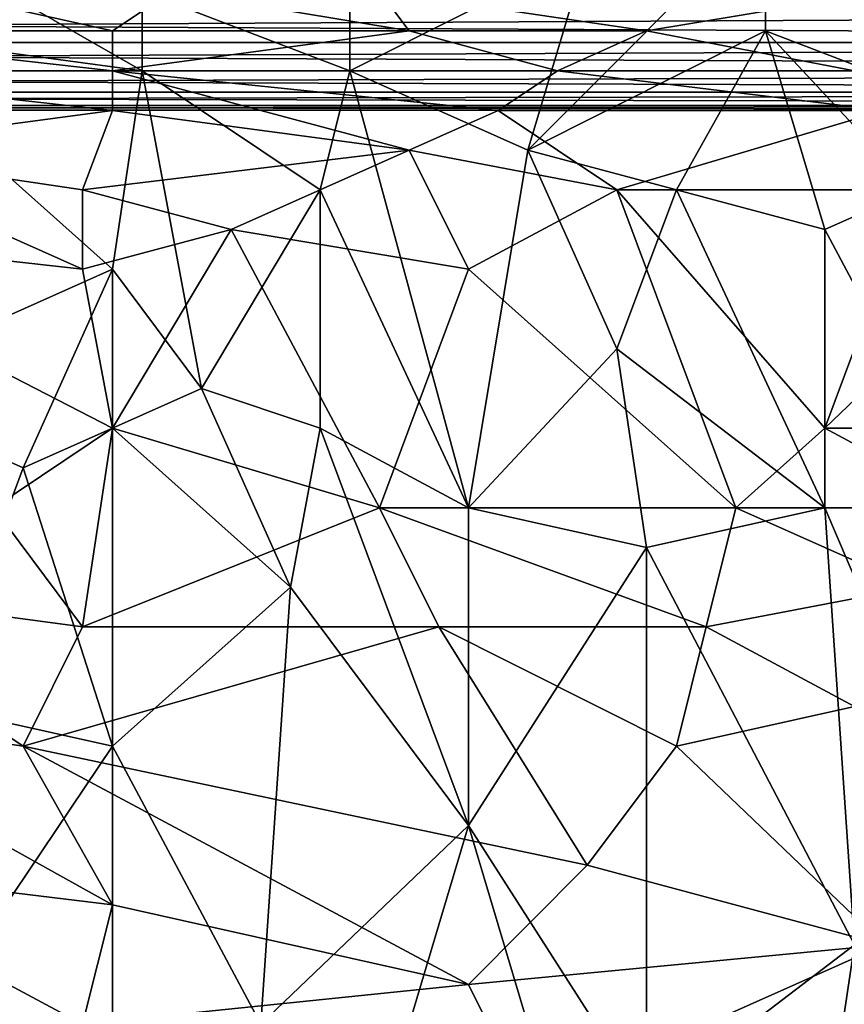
# Model space of a CAD drawing. Extents: x -160 to 10, y -10 to 160.
# Tile 279 of 450: x 0.0052 to 0.0419, y 0.11 to 0.1539. Entities that reach past the tile are written whole.
import ezdxf

# ---------------------------------------------------------------- set-up
doc = ezdxf.new("R2010")
doc.units = 0

msp = doc.modelspace()

# ---------------------------------------------------------------- linework, layer by layer
for points in [[(0.027793, 0.148046, 0.757354), (0.038365, 0.153353, 0.757552), (0.038365, 0.15866, 0.757117)], [(0.027793, 0.148046, 0.757354), (0.038365, 0.15866, 0.757117), (0.030436, 0.156891, 0.756868)], [(0.047615, 0.149815, 0.758491), (0.047615, 0.156891, 0.758008), (0.038365, 0.15866, 0.757117)], [(0.038365, 0.153353, 0.757552), (0.047615, 0.149815, 0.758491), (0.038365, 0.15866, 0.757117)], [(-0.002599, 0.153353, 0.756779), (0.010615, 0.151584, 0.75681), (0.001365, 0.156891, 0.75658)], [(0.001365, 0.156891, 0.75658), (0.010615, 0.151584, 0.75681), (0.010615, 0.155122, 0.756631)], [(0.019865, 0.151584, 0.756901), (0.019865, 0.156891, 0.756544), (0.010615, 0.155122, 0.756631)], [(0.019865, 0.151584, 0.756901), (0.030436, 0.156891, 0.756868), (0.019865, 0.156891, 0.756544)], [(0.027793, 0.148046, 0.757354), (0.030436, 0.156891, 0.756868), (0.019865, 0.151584, 0.756901)], [(-0.006563, 0.153353, 0.711363), (0.001365, 0.155122, 0.71122), (0.009294, 0.153353, 0.711379)], [(0.009294, 0.153353, 0.711379), (0.001365, 0.155122, 0.71122), (0.011937, 0.155122, 0.711261)], [(0.009294, 0.153353, 0.711379), (0.011937, 0.155122, 0.711261), (0.022508, 0.153353, 0.711434)], [(0.010615, 0.151584, 0.75681), (0.019865, 0.151584, 0.756901), (0.010615, 0.155122, 0.756631)], [(0.022508, 0.153353, 0.711434), (0.011937, 0.155122, 0.711261), (0.021186, 0.155122, 0.711305)], [(0.033079, 0.153353, 0.711503), (0.021186, 0.155122, 0.711305), (0.04365, 0.155122, 0.711496)], [(0.022508, 0.153353, 0.711434), (0.021186, 0.155122, 0.711305), (0.033079, 0.153353, 0.711503)], [(0.033079, 0.153353, 0.711503), (0.04365, 0.155122, 0.711496), (0.042329, 0.151584, 0.711611)], [(0.144959, 0.154356, 0.317208), (-0.154871, 0.154356, 0.317208), (-0.154834, 0.15284, 0.316255)], [(0.144922, 0.15284, 0.303745), (-0.154834, 0.15284, 0.303745), (-0.154871, 0.154356, 0.302792)], [(0.144922, 0.15284, 0.303745), (-0.154871, 0.154356, 0.302792), (0.144959, 0.154356, 0.302792)], [(0.144959, 0.154356, 0.317208), (-0.154834, 0.15284, 0.316255), (0.144922, 0.15284, 0.316255)], [(0.009294, 0.151584, 0.711438), (-0.006563, 0.153353, 0.711363), (0.009294, 0.153353, 0.711379)], [(-0.006563, 0.151584, 0.711427), (-0.006563, 0.153353, 0.711363), (0.009294, 0.151584, 0.711438)], [(-0.002599, 0.153353, 0.756779), (0.009294, 0.142739, 0.757207), (0.010615, 0.151584, 0.75681)], [(0.009294, 0.142739, 0.757207), (-0.002599, 0.153353, 0.756779), (-0.002599, 0.137432, 0.757427)], [(0.009294, 0.151584, 0.711438), (0.022508, 0.153353, 0.711434), (0.029115, 0.151584, 0.711518)], [(0.009294, 0.151584, 0.711438), (0.009294, 0.153353, 0.711379), (0.022508, 0.153353, 0.711434)], [(0.029115, 0.151584, 0.711518), (0.022508, 0.153353, 0.711434), (0.033079, 0.153353, 0.711503)], [(0.034401, 0.146277, 0.757759), (0.038365, 0.153353, 0.757552), (0.027793, 0.148046, 0.757354)], [(0.029115, 0.151584, 0.711518), (0.033079, 0.153353, 0.711503), (0.042329, 0.151584, 0.711611)], [(0.041008, 0.144508, 0.758246), (0.038365, 0.153353, 0.757552), (0.034401, 0.146277, 0.757759)], [(0.044972, 0.146277, 0.758448), (0.047615, 0.149815, 0.758491), (0.038365, 0.153353, 0.757552)], [(0.041008, 0.144508, 0.758246), (0.044972, 0.146277, 0.758448), (0.038365, 0.153353, 0.757552)], [(0.144922, 0.15284, 0.316255), (-0.154834, 0.15284, 0.316255), (-0.154803, 0.151573, 0.314988)], [(0.14489, 0.151573, 0.305012), (-0.154803, 0.151573, 0.305012), (-0.154834, 0.15284, 0.303745)], [(0.14489, 0.151573, 0.305012), (-0.154834, 0.15284, 0.303745), (0.144922, 0.15284, 0.303745)], [(0.144922, 0.15284, 0.316255), (-0.154803, 0.151573, 0.314988), (0.14489, 0.151573, 0.314988)], [(0.14489, 0.151573, 0.314988), (-0.154803, 0.151573, 0.314988), (-0.154779, 0.150621, 0.313471)], [(0.144867, 0.150621, 0.306529), (-0.154779, 0.150621, 0.306529), (-0.154803, 0.151573, 0.305012)], [(0.144867, 0.150621, 0.306529), (-0.154803, 0.151573, 0.305012), (0.14489, 0.151573, 0.305012)], [(0.14489, 0.151573, 0.314988), (-0.154779, 0.150621, 0.313471), (0.144867, 0.150621, 0.313471)], [(0.009294, 0.149815, 0.711438), (-0.006563, 0.151584, 0.711427), (0.009294, 0.151584, 0.711438)], [(-0.00392, 0.148046, 0.71138), (-0.006563, 0.151584, 0.711427), (0.009294, 0.149815, 0.711438)], [(0.026472, 0.149815, 0.711487), (0.009294, 0.151584, 0.711438), (0.029115, 0.151584, 0.711518)], [(0.022508, 0.148046, 0.711399), (0.009294, 0.151584, 0.711438), (0.026472, 0.149815, 0.711487)], [(0.009294, 0.149815, 0.711438), (0.009294, 0.151584, 0.711438), (0.022508, 0.148046, 0.711399)], [(0.009294, 0.142739, 0.757207), (0.013258, 0.137432, 0.757481), (0.010615, 0.151584, 0.75681)], [(0.010615, 0.151584, 0.75681), (0.018544, 0.146277, 0.757165), (0.019865, 0.151584, 0.756901)], [(0.018544, 0.146277, 0.757165), (0.010615, 0.151584, 0.75681), (0.013258, 0.137432, 0.757481)], [(0.025151, 0.132125, 0.757996), (0.019865, 0.151584, 0.756901), (0.018544, 0.146277, 0.757165)], [(0.025151, 0.132125, 0.757996), (0.027793, 0.148046, 0.757354), (0.019865, 0.151584, 0.756901)], [(0.026472, 0.149815, 0.711487), (0.029115, 0.151584, 0.711518), (0.04365, 0.149815, 0.711592)], [(0.04365, 0.149815, 0.711592), (0.029115, 0.151584, 0.711518), (0.042329, 0.151584, 0.711611)], [(0.144867, 0.150621, 0.313471), (-0.154779, 0.150621, 0.313471), (-0.154765, 0.150029, 0.31178)], [(0.144853, 0.150029, 0.30822), (-0.154765, 0.150029, 0.30822), (-0.154779, 0.150621, 0.306529)], [(0.144853, 0.150029, 0.30822), (-0.154779, 0.150621, 0.306529), (0.144867, 0.150621, 0.306529)], [(0.144867, 0.150621, 0.313471), (-0.154765, 0.150029, 0.31178), (0.144853, 0.150029, 0.31178)], [(0.144853, 0.150029, 0.31178), (-0.154765, 0.150029, 0.31178), (-0.15476, 0.149829, 0.31)], [(0.144848, 0.149829, 0.31), (-0.15476, 0.149829, 0.31), (-0.154765, 0.150029, 0.30822)], [(0.144848, 0.149829, 0.31), (-0.154765, 0.150029, 0.30822), (0.144853, 0.150029, 0.30822)], [(0.144853, 0.150029, 0.31178), (-0.15476, 0.149829, 0.31), (0.144848, 0.149829, 0.31)], [(-0.00392, 0.148046, 0.71138), (0.009294, 0.149815, 0.711438), (0.007972, 0.146277, 0.711305)], [(0.007972, 0.146277, 0.711305), (0.009294, 0.149815, 0.711438), (0.022508, 0.148046, 0.711399)], [(0.022508, 0.148046, 0.711399), (0.026472, 0.149815, 0.711487), (0.031758, 0.146277, 0.711334)], [(0.031758, 0.146277, 0.711334), (0.026472, 0.149815, 0.711487), (0.04365, 0.149815, 0.711592)], [(0.031758, 0.146277, 0.711334), (0.04365, 0.149815, 0.711592), (0.044972, 0.146277, 0.711433)], [(-0.007884, 0.144508, 0.711173), (-0.00392, 0.148046, 0.71138), (0.007972, 0.142739, 0.711066)], [(0.007972, 0.142739, 0.711066), (-0.00392, 0.148046, 0.71138), (0.007972, 0.146277, 0.711305)], [(0.014579, 0.144508, 0.711186), (0.007972, 0.146277, 0.711305), (0.022508, 0.148046, 0.711399)], [(0.014579, 0.144508, 0.711186), (0.022508, 0.148046, 0.711399), (0.025151, 0.142739, 0.711075)], [(0.025151, 0.142739, 0.711075), (0.022508, 0.148046, 0.711399), (0.031758, 0.146277, 0.711334)], [(0.031758, 0.139201, 0.757969), (0.027793, 0.148046, 0.757354), (0.025151, 0.132125, 0.757996)], [(0.031758, 0.139201, 0.757969), (0.034401, 0.146277, 0.757759), (0.027793, 0.148046, 0.757354)], [(0.007972, 0.142739, 0.711066), (0.007972, 0.146277, 0.711305), (0.014579, 0.144508, 0.711186)], [(0.013258, 0.137432, 0.757481), (0.018544, 0.135663, 0.757661), (0.018544, 0.146277, 0.757165)], [(0.018544, 0.135663, 0.757661), (0.025151, 0.132125, 0.757996), (0.018544, 0.146277, 0.757165)], [(0.037043, 0.132125, 0.710337), (0.025151, 0.142739, 0.711075), (0.031758, 0.146277, 0.711334)], [(0.041008, 0.135663, 0.710595), (0.031758, 0.146277, 0.711334), (0.044972, 0.146277, 0.711433)], [(0.037043, 0.132125, 0.710337), (0.031758, 0.146277, 0.711334), (0.041008, 0.135663, 0.710595)], [(0.031758, 0.139201, 0.757969), (0.041008, 0.132125, 0.758796), (0.034401, 0.146277, 0.757759)], [(0.041008, 0.132125, 0.758796), (0.041008, 0.144508, 0.758246), (0.034401, 0.146277, 0.757759)], [(0.041008, 0.135663, 0.710595), (0.044972, 0.146277, 0.711433), (0.050257, 0.144508, 0.711393)], [(0.047615, 0.132125, 0.759311), (0.044972, 0.146277, 0.758448), (0.041008, 0.144508, 0.758246)], [(-0.007884, 0.144508, 0.711173), (0.007972, 0.142739, 0.711066), (0.009294, 0.135663, 0.710529)], [(0.004008, 0.132125, 0.7103), (-0.007884, 0.144508, 0.711173), (0.009294, 0.135663, 0.710529)], [(0.009294, 0.135663, 0.710529), (0.007972, 0.142739, 0.711066), (0.014579, 0.144508, 0.711186)], [(0.009294, 0.135663, 0.710529), (0.014579, 0.144508, 0.711186), (0.021186, 0.132125, 0.710314)], [(0.021186, 0.132125, 0.710314), (0.014579, 0.144508, 0.711186), (0.025151, 0.142739, 0.711075)], [(0.041008, 0.135663, 0.710595), (0.050257, 0.144508, 0.711393), (0.051579, 0.135663, 0.710707)], [(0.041008, 0.132125, 0.758796), (0.047615, 0.132125, 0.759311), (0.041008, 0.144508, 0.758246)], [(-0.002599, 0.137432, 0.757427), (0.00533, 0.133894, 0.757571), (0.009294, 0.142739, 0.757207)], [(0.00533, 0.133894, 0.757571), (0.009294, 0.135663, 0.757517), (0.009294, 0.142739, 0.757207)], [(0.009294, 0.135663, 0.757517), (0.013258, 0.137432, 0.757481), (0.009294, 0.142739, 0.757207)], [(0.021186, 0.132125, 0.710314), (0.025151, 0.142739, 0.711075), (0.037043, 0.132125, 0.710337)], [(0.033079, 0.130356, 0.758403), (0.031758, 0.139201, 0.757969), (0.025151, 0.132125, 0.757996)], [(0.033079, 0.130356, 0.758403), (0.041008, 0.132125, 0.758796), (0.031758, 0.139201, 0.757969)], [(0.001365, 0.12328, 0.757998), (0.00533, 0.133894, 0.757571), (-0.002599, 0.137432, 0.757427)], [(0.009294, 0.135663, 0.757517), (0.017222, 0.128587, 0.757922), (0.013258, 0.137432, 0.757481)], [(0.017222, 0.128587, 0.757922), (0.018544, 0.135663, 0.757661), (0.013258, 0.137432, 0.757481)], [(0.007972, 0.126818, 0.710019), (0.004008, 0.132125, 0.7103), (0.009294, 0.135663, 0.710529)], [(0.009294, 0.121511, 0.758087), (0.009294, 0.135663, 0.757517), (0.00533, 0.133894, 0.757571)], [(0.007972, 0.126818, 0.710019), (0.009294, 0.135663, 0.710529), (0.021186, 0.132125, 0.710314)], [(0.009294, 0.121511, 0.758087), (0.017222, 0.128587, 0.757922), (0.009294, 0.135663, 0.757517)], [(0.025151, 0.117973, 0.758531), (0.018544, 0.135663, 0.757661), (0.017222, 0.128587, 0.757922)], [(0.018544, 0.135663, 0.757661), (0.025151, 0.117973, 0.758531), (0.025151, 0.132125, 0.757996)], [(0.037043, 0.132125, 0.710337), (0.041008, 0.135663, 0.710595), (0.047615, 0.132125, 0.710403)], [(0.041008, 0.135663, 0.710595), (0.051579, 0.135663, 0.710707), (0.047615, 0.132125, 0.710403)], [(0.001365, 0.12328, 0.757998), (0.009294, 0.121511, 0.758087), (0.00533, 0.133894, 0.757571)], [(0.007972, 0.126818, 0.710019), (-0.005242, 0.128587, 0.7101), (0.004008, 0.132125, 0.7103)], [(0.007972, 0.126818, 0.710019), (0.021186, 0.132125, 0.710314), (0.023829, 0.126818, 0.710032)], [(0.021186, 0.132125, 0.710314), (0.037043, 0.132125, 0.710337), (0.035722, 0.126818, 0.710034)], [(0.035722, 0.126818, 0.710034), (0.023829, 0.126818, 0.710032), (0.021186, 0.132125, 0.710314)], [(0.025151, 0.132125, 0.757996), (0.025151, 0.117973, 0.758531), (0.033079, 0.130356, 0.758403)], [(0.042329, 0.112666, 0.759609), (0.041008, 0.132125, 0.758796), (0.033079, 0.130356, 0.758403)], [(0.035722, 0.126818, 0.710034), (0.037043, 0.132125, 0.710337), (0.044972, 0.128587, 0.710154)], [(0.044972, 0.128587, 0.710154), (0.037043, 0.132125, 0.710337), (0.047615, 0.132125, 0.710403)], [(0.042329, 0.112666, 0.759609), (0.046293, 0.119742, 0.759647), (0.041008, 0.132125, 0.758796)], [(0.047615, 0.132125, 0.759311), (0.041008, 0.132125, 0.758796), (0.046293, 0.119742, 0.759647)], [(0.033079, 0.10559, 0.759349), (0.033079, 0.130356, 0.758403), (0.025151, 0.117973, 0.758531)], [(0.033079, 0.10559, 0.759349), (0.042329, 0.112666, 0.759609), (0.033079, 0.130356, 0.758403)], [(-0.006563, 0.12328, 0.709864), (-0.005242, 0.128587, 0.7101), (0.00533, 0.121511, 0.7098)], [(-0.005242, 0.128587, 0.7101), (0.007972, 0.126818, 0.710019), (0.00533, 0.121511, 0.7098)], [(0.017222, 0.128587, 0.757922), (0.009294, 0.121511, 0.758087), (0.015901, 0.109128, 0.758661)], [(0.015901, 0.109128, 0.758661), (0.025151, 0.117973, 0.758531), (0.017222, 0.128587, 0.757922)], [(0.042329, 0.12328, 0.709878), (0.035722, 0.126818, 0.710034), (0.044972, 0.128587, 0.710154)], [(0.007972, 0.126818, 0.710019), (0.023829, 0.126818, 0.710032), (0.00533, 0.121511, 0.7098)], [(0.030436, 0.116204, 0.709605), (0.00533, 0.121511, 0.7098), (0.023829, 0.126818, 0.710032)], [(0.034401, 0.121511, 0.709802), (0.023829, 0.126818, 0.710032), (0.035722, 0.126818, 0.710034)], [(0.030436, 0.116204, 0.709605), (0.023829, 0.126818, 0.710032), (0.034401, 0.121511, 0.709802)], [(0.034401, 0.121511, 0.709802), (0.035722, 0.126818, 0.710034), (0.042329, 0.12328, 0.709878)], [(-0.006563, 0.12328, 0.709864), (0.00533, 0.121511, 0.7098), (0.009294, 0.114435, 0.709538)], [(-0.005242, 0.116204, 0.709596), (-0.006563, 0.12328, 0.709864), (0.009294, 0.114435, 0.709538)], [(0.001365, 0.12328, 0.757998), (-0.002599, 0.103821, 0.758792), (0.009294, 0.121511, 0.758087)], [(0.04365, 0.112666, 0.709497), (0.034401, 0.121511, 0.709802), (0.042329, 0.12328, 0.709878)], [(0.009294, 0.103821, 0.758807), (0.009294, 0.121511, 0.758087), (-0.002599, 0.103821, 0.758792)], [(0.025151, 0.110897, 0.709453), (0.00533, 0.121511, 0.7098), (0.030436, 0.116204, 0.709605)], [(0.025151, 0.110897, 0.709453), (0.009294, 0.114435, 0.709538), (0.00533, 0.121511, 0.7098)], [(0.009294, 0.103821, 0.758807), (0.015901, 0.109128, 0.758661), (0.009294, 0.121511, 0.758087)], [(0.04365, 0.112666, 0.709497), (0.030436, 0.116204, 0.709605), (0.034401, 0.121511, 0.709802)], [(0.019865, 0.100283, 0.759113), (0.025151, 0.117973, 0.758531), (0.015901, 0.109128, 0.758661)], [(0.030436, 0.100283, 0.759458), (0.025151, 0.117973, 0.758531), (0.019865, 0.100283, 0.759113)], [(0.025151, 0.117973, 0.758531), (0.030436, 0.100283, 0.759458), (0.033079, 0.10559, 0.759349)], [(0.007972, 0.109128, 0.709388), (-0.005242, 0.116204, 0.709596), (0.009294, 0.114435, 0.709538)], [(0.000044, 0.109128, 0.709392), (-0.005242, 0.116204, 0.709596), (0.007972, 0.109128, 0.709388)], [(0.025151, 0.110897, 0.709453), (0.030436, 0.116204, 0.709605), (0.04365, 0.112666, 0.709497)], [(0.007972, 0.109128, 0.709388), (0.009294, 0.114435, 0.709538), (0.025151, 0.110897, 0.709453)], [(0.027793, 0.10559, 0.709346), (0.025151, 0.110897, 0.709453), (0.04365, 0.112666, 0.709497)], [(0.027793, 0.10559, 0.709346), (0.04365, 0.112666, 0.709497), (0.046293, 0.10559, 0.709345)], [(0.033079, 0.10559, 0.759349), (0.041008, 0.103821, 0.759851), (0.042329, 0.112666, 0.759609)], [(0.041008, 0.103821, 0.759851), (0.0529, 0.093207, 0.761048), (0.042329, 0.112666, 0.759609)], [(0.027793, 0.10559, 0.709346), (0.007972, 0.109128, 0.709388), (0.025151, 0.110897, 0.709453)]]:
    msp.add_3dface(points)

doc.saveas('drawing.dxf')
